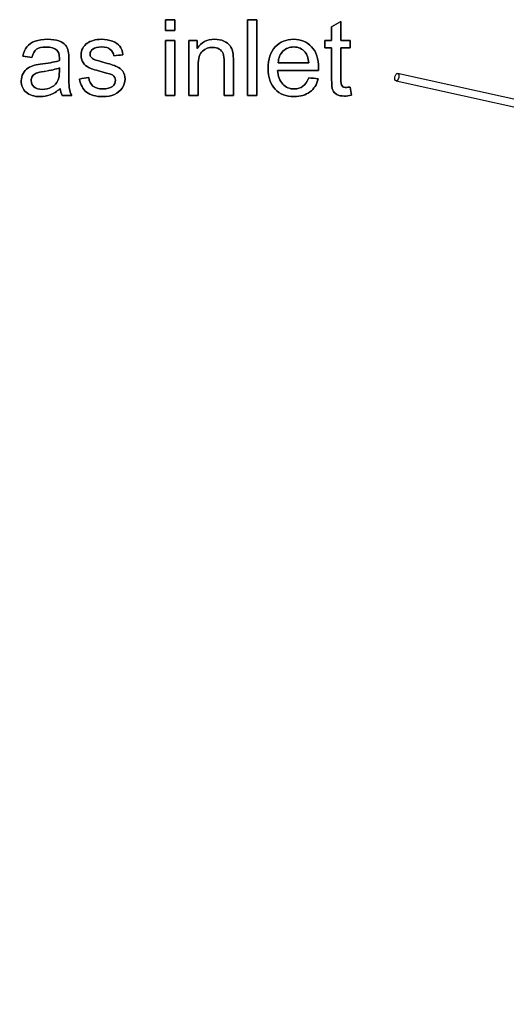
# Model space of a CAD drawing. Header units: inches. Extents: x 0 to 29700, y -16 to 21000.
# Tile 348 of 376: x 20992 to 21635, y 16388 to 17689. Entities that reach past the tile are written whole.
import ezdxf

# ---------------------------------------------------------------- set-up
doc = ezdxf.new("R2010")
doc.units = ezdxf.units.IN
doc.layers.add('1', color=7, linetype='Continuous', true_color=0xffffff)
doc.layers.add('254', color=7, linetype='Continuous', true_color=0xffffff)
doc.styles.add('latin_extended', font='simplex.shx')
doc.dimstyles.get("Standard").update_dxf_attribs({"dimtxt": 0.18, "dimasz": 0.18, "dimexe": 0.18, "dimexo": 0.0625, "dimgap": 0.09, "dimtad": 0, "dimtih": 1, "dimtoh": 1, "dimdec": 4, "dimzin": 0, "dimdsep": 46, "dimtxsty": 'Standard', "dimcen": 0.09, "dimadec": 0, "dimazin": 0, "dimtfac": 1, "dimtdec": 4, "dimtofl": 0, "dimtmove": 0, "dimatfit": 3, "dimfxl": 1, "dimtolj": 1, "dimtzin": 0, "dimarcsym": 0})

# ---------------------------------------------------------------- blocks, each defined once
blk = doc.blocks.new('_U5')
at = {"layer": '254', "color": 3, "linetype": 'Continuous', "lineweight": 13, "transparency": 16777216}
for p, q in [((27220.4, 17368.7), (27220.4, 13173.7)), ((18363.9, 15513.2), (18363.9, 13173.7)), ((18538.9, 13223.7), (27045.4, 13223.7))]:
    blk.add_line(p, q, dxfattribs=at)
at = {"layer": '254', "color": 3, "transparency": 16777216}
for points in [[(18538.9, 13252.9), (18538.9, 13194.5), (18363.9, 13223.7)], [(27045.4, 13194.5), (27045.4, 13252.9), (27220.4, 13223.7)]]:
    blk.add_solid(points, dxfattribs=at)
at = {"layer": 'Defpoints', "color": 0, "transparency": 16777216}
for p in [(27220.4, 17418.7), (18363.9, 15563.2), (27220.4, 13223.7)]:
    blk.add_point(p, dxfattribs=at)
at = {"layer": '254', "color": 2, "lineweight": 13, "transparency": 16777216, "insert": (22483.8, 13486.2), "char_height": 175, "attachment_point": 1, "style": 'latin_extended'}
blk.add_mtext('\\A1;8857', dxfattribs=at)

msp = doc.modelspace()

# ---------------------------------------------------------------- linework, layer by layer
at = {"layer": '1', "color": 2, "linetype": 'Continuous', "lineweight": 25}
for points, knots in [([(21184.894, 17688.692), (21184.894, 17683.984), (21184.894, 17679.277), (21184.894, 17674.57), (21188.987, 17674.57), (21193.08, 17674.57), (21197.173, 17674.57), (21197.173, 17679.277), (21197.173, 17683.984), (21197.173, 17688.692), (21193.08, 17688.692), (21188.987, 17688.692), (21184.894, 17688.692)], [0, 0, 0, 0, 0.26744186, 0.26744186, 0.26744186, 0.5, 0.5, 0.5, 0.76744186, 0.76744186, 0.76744186, 1, 1, 1, 1]), ([(21293.259, 17688.692), (21293.259, 17655.358), (21293.259, 17622.025), (21293.259, 17588.692), (21297.353, 17588.692), (21301.446, 17588.692), (21305.539, 17588.692), (21305.539, 17622.025), (21305.539, 17655.358), (21305.539, 17688.692), (21301.446, 17688.692), (21297.353, 17688.692), (21293.259, 17688.692)], [0, 0, 0, 0, 0.44531784, 0.44531784, 0.44531784, 0.5, 0.5, 0.5, 0.94531784, 0.94531784, 0.94531784, 1, 1, 1, 1]), ([(21430.839, 17588.819), (21430.251, 17592.435), (21429.663, 17596.051), (21429.074, 17599.666), (21426.849, 17599.359), (21425.058, 17599.206), (21421.86, 17599.206), (21420.479, 17599.487), (21419.481, 17600.076), (21418.509, 17600.664), (21417.818, 17601.457), (21417.383, 17602.48), (21416.948, 17603.478), (21416.718, 17605.729), (21416.718, 17623.347), (21416.718, 17637.459), (21416.718, 17651.572), (21420.837, 17651.572), (21424.956, 17651.572), (21429.074, 17651.572), (21429.074, 17654.761), (21429.074, 17657.951), (21429.074, 17661.14), (21424.956, 17661.14), (21420.837, 17661.14), (21416.718, 17661.14), (21416.718, 17669.573), (21416.718, 17678.007), (21416.718, 17686.44), (21412.651, 17683.984), (21408.583, 17681.529), (21404.516, 17679.073), (21404.516, 17673.095), (21404.516, 17667.117), (21404.516, 17661.14), (21401.514, 17661.14), (21398.512, 17661.14), (21395.511, 17661.14), (21395.511, 17657.951), (21395.511, 17654.761), (21395.511, 17651.572), (21398.512, 17651.572), (21401.514, 17651.572), (21404.516, 17651.572), (21404.516, 17637.681), (21404.516, 17623.79), (21404.516, 17602.531), (21405.027, 17597.696), (21407.032, 17593.121), (21408.737, 17591.25), (21413.648, 17588.436), (21417.102, 17587.745), (21424.29, 17587.745), (21427.386, 17588.103), (21430.839, 17588.819)], [0, 0, 0, 0, 0.03867612, 0.03867612, 0.03867612, 0.05775588, 0.05775588, 0.08284222, 0.08284222, 0.08284222, 0.09580559, 0.09580559, 0.09580559, 0.12302873, 0.12302873, 0.23264991, 0.23264991, 0.23264991, 0.27194996, 0.27194996, 0.27194996, 0.30238106, 0.30238106, 0.30238106, 0.34168111, 0.34168111, 0.34168111, 0.42215265, 0.42215265, 0.42215265, 0.46749019, 0.46749019, 0.46749019, 0.52452816, 0.52452816, 0.52452816, 0.55316919, 0.55316919, 0.55316919, 0.58360029, 0.58360029, 0.58360029, 0.61224132, 0.61224132, 0.61224132, 0.74478747, 0.74478747, 0.81508818, 0.81508818, 0.88605215, 0.88605215, 0.95701611, 0.95701611, 1, 1, 1, 1]), ([(21032.603, 17589.438), (21036.8, 17591.02), (21041.175, 17593.757), (21045.728, 17597.62), (21046.086, 17594.217), (21046.905, 17591.224), (21048.184, 17588.692), (21052.456, 17588.692), (21056.728, 17588.692), (21061.001, 17588.692), (21059.466, 17591.454), (21058.417, 17594.371), (21057.393, 17600.412), (21057.112, 17607.622), (21057.112, 17624.515), (21057.112, 17629.972), (21057.112, 17640.879), (21056.907, 17644.639), (21056.498, 17646.737), (21055.782, 17650.114), (21054.503, 17652.877), (21050.883, 17657.313), (21048.03, 17659.119), (21040.282, 17662.044), (21035.265, 17662.777), (21022.858, 17662.777), (21017.358, 17661.907), (21007.913, 17658.519), (21004.285, 17656.075), (21001.804, 17652.902), (20999.297, 17649.756), (20997.506, 17645.612), (20996.406, 17640.47), (21000.405, 17639.924), (21004.405, 17639.378), (21008.404, 17638.832), (21009.734, 17643.974), (21011.755, 17647.556), (21017.281, 17651.598), (21021.528, 17652.595), (21033.5, 17652.595), (21038.156, 17651.214), (21043.617, 17646.419), (21044.782, 17642.874), (21044.782, 17637.425), (21044.756, 17636.351), (21044.705, 17634.662), (21040.023, 17633.025), (21032.707, 17631.618), (21017.945, 17629.863), (21014.313, 17629.239), (21011.883, 17628.599), (21008.609, 17627.679), (21005.667, 17626.348), (21000.46, 17622.775), (20998.325, 17620.439), (20995.112, 17614.575), (20994.283, 17611.332), (20994.283, 17601.738), (20996.432, 17596.775), (21004.976, 17588.999), (21011.09, 17587.054), (21023.881, 17587.054), (21028.384, 17587.847), (21032.603, 17589.438)], [0, 0, 0, 0, 0.07650394, 0.07650394, 0.07650394, 0.12233479, 0.12233479, 0.12233479, 0.18542425, 0.18542425, 0.18542425, 0.23108976, 0.23108976, 0.27682058, 0.27682058, 0.29864587, 0.29864587, 0.32043707, 0.32043707, 0.32043707, 0.35130399, 0.35130399, 0.38195844, 0.38195844, 0.41279066, 0.41279066, 0.44375028, 0.44375028, 0.4749126, 0.4749126, 0.4749126, 0.51520845, 0.51520845, 0.51520845, 0.55089076, 0.55089076, 0.55089076, 0.58802562, 0.58802562, 0.62516048, 0.62516048, 0.66492436, 0.66492436, 0.69417679, 0.69417679, 0.69671399, 0.69671399, 0.69671399, 0.76089567, 0.76089567, 0.79241422, 0.79241422, 0.79241422, 0.82041888, 0.82041888, 0.84829607, 0.84829607, 0.875987, 0.875987, 0.92354316, 0.92354316, 0.97109931, 0.97109931, 1, 1, 1, 1]), ([(21083.385, 17612.227), (21079.334, 17611.587), (21075.284, 17610.948), (21071.233, 17610.308), (21072.589, 17602.634), (21075.736, 17596.827), (21085.61, 17588.999), (21092.799, 17587.054), (21107.892, 17587.054), (21112.983, 17588.052), (21121.988, 17591.992), (21125.442, 17594.78), (21130.188, 17602.027), (21131.402, 17605.883), (21131.402, 17614.146), (21130.43, 17617.65), (21128.46, 17620.464), (21126.516, 17623.304), (21123.804, 17625.453), (21116.939, 17628.373), (21110.885, 17630.288), (21096.195, 17634.231), (21092.594, 17635.302), (21091.366, 17635.762), (21089.217, 17636.632), (21087.657, 17637.707), (21086.659, 17639.037), (21085.662, 17640.316), (21085.15, 17641.749), (21085.15, 17645.842), (21086.352, 17648.016), (21091.178, 17651.764), (21095.204, 17652.672), (21105.616, 17652.672), (21109.299, 17651.623), (21114.541, 17647.45), (21116.13, 17644.537), (21116.667, 17640.802), (21120.666, 17641.348), (21124.666, 17641.894), (21128.665, 17642.439), (21127.897, 17647.121), (21126.49, 17650.856), (21122.409, 17656.467), (21119.225, 17658.684), (21110.63, 17661.958), (21105.641, 17662.777), (21096.176, 17662.777), (21092.645, 17662.291), (21086.052, 17660.298), (21083.436, 17659.119), (21081.543, 17657.712), (21078.985, 17655.895), (21076.964, 17653.619), (21075.506, 17650.856), (21074.022, 17648.119), (21073.28, 17645.125), (21073.28, 17638.346), (21074.175, 17635.097), (21077.775, 17629.235), (21080.417, 17626.937), (21087.366, 17623.616), (21093.618, 17621.667), (21109.299, 17617.702), (21113.469, 17616.32), (21117.571, 17613.648), (21118.79, 17611.46), (21118.79, 17605.576), (21117.409, 17602.89), (21111.971, 17598.272), (21107.764, 17597.159), (21096.534, 17597.159), (21092.185, 17598.438), (21085.971, 17603.634), (21084.05, 17607.366), (21083.385, 17612.227)], [0, 0, 0, 0, 0.04048951, 0.04048951, 0.04048951, 0.10713507, 0.10713507, 0.17378063, 0.17378063, 0.21398528, 0.21398528, 0.25418994, 0.25418994, 0.29419666, 0.29419666, 0.33495352, 0.33495352, 0.33495352, 0.36752383, 0.36752383, 0.40018235, 0.40018235, 0.42284402, 0.42284402, 0.42284402, 0.43935576, 0.43935576, 0.43935576, 0.45256377, 0.45256377, 0.47344095, 0.47344095, 0.49445695, 0.49445695, 0.51232055, 0.51232055, 0.52999349, 0.52999349, 0.52999349, 0.56186032, 0.56186032, 0.56186032, 0.59371819, 0.59371819, 0.62538692, 0.62538692, 0.65705566, 0.65705566, 0.67816815, 0.67816815, 0.69923584, 0.69923584, 0.69923584, 0.72293913, 0.72293913, 0.72293913, 0.74690676, 0.74690676, 0.77334724, 0.77334724, 0.80005965, 0.80005965, 0.82669612, 0.82669612, 0.84644661, 0.84644661, 0.87468024, 0.87468024, 0.90602215, 0.90602215, 0.93753622, 0.93753622, 0.96890705, 0.96890705, 1, 1, 1, 1]), ([(21184.894, 17661.14), (21184.894, 17636.99), (21184.894, 17612.841), (21184.894, 17588.692), (21188.987, 17588.692), (21193.08, 17588.692), (21197.173, 17588.692), (21197.173, 17612.841), (21197.173, 17636.99), (21197.173, 17661.14), (21193.08, 17661.14), (21188.987, 17661.14), (21184.894, 17661.14)], [0, 0, 0, 0, 0.42753623, 0.42753623, 0.42753623, 0.5, 0.5, 0.5, 0.92753623, 0.92753623, 0.92753623, 1, 1, 1, 1]), ([(21215.848, 17661.14), (21215.848, 17636.99), (21215.848, 17612.841), (21215.848, 17588.692), (21219.941, 17588.692), (21224.035, 17588.692), (21228.128, 17588.692), (21228.128, 17601.883), (21228.128, 17615.075), (21228.128, 17637.528), (21230.021, 17643.821), (21237.63, 17650.459), (21242.147, 17652.135), (21250.64, 17652.135), (21253.479, 17651.393), (21258.372, 17648.437), (21260.054, 17646.456), (21261.001, 17643.974), (21261.973, 17641.493), (21262.433, 17637.758), (21262.433, 17618.077), (21262.433, 17603.384), (21262.433, 17588.692), (21266.526, 17588.692), (21270.619, 17588.692), (21274.713, 17588.692), (21274.713, 17603.538), (21274.713, 17618.384), (21274.713, 17638.909), (21274.482, 17642.9), (21274.047, 17645.177), (21273.305, 17648.681), (21272.026, 17651.7), (21268.382, 17656.782), (21265.656, 17658.837), (21258.349, 17662.006), (21254.324, 17662.777), (21239.895, 17662.777), (21232.221, 17658.786), (21226.9, 17650.83), (21226.9, 17654.267), (21226.9, 17657.703), (21226.9, 17661.14), (21223.216, 17661.14), (21219.532, 17661.14), (21215.848, 17661.14)], [0, 0, 0, 0, 0.16413715, 0.16413715, 0.16413715, 0.19195701, 0.19195701, 0.19195701, 0.28161809, 0.28161809, 0.34456051, 0.34456051, 0.40726343, 0.40726343, 0.44660644, 0.44660644, 0.48564964, 0.48564964, 0.48564964, 0.5169313, 0.5169313, 0.60906513, 0.60906513, 0.60906513, 0.64134315, 0.64134315, 0.64134315, 0.75841821, 0.75841821, 0.80320397, 0.80320397, 0.80320397, 0.82968334, 0.82968334, 0.85633964, 0.85633964, 0.88292838, 0.88292838, 0.94403582, 0.94403582, 0.94403582, 0.97104607, 0.97104607, 0.97104607, 1, 1, 1, 1]), ([(21386.864, 17610.462), (21382.634, 17610.982), (21378.405, 17611.502), (21374.175, 17612.022), (21372.308, 17606.829), (21369.775, 17603.069), (21366.603, 17600.69), (21363.405, 17598.336), (21359.568, 17597.159), (21349.028, 17597.159), (21343.963, 17599.257), (21335.892, 17607.737), (21333.628, 17613.813), (21333.167, 17621.769), (21351.177, 17621.769), (21369.187, 17621.769), (21387.197, 17621.769), (21387.248, 17623.227), (21387.273, 17624.327), (21387.273, 17637.016), (21384.203, 17646.277), (21371.924, 17659.477), (21363.994, 17662.777), (21344.321, 17662.777), (21336.16, 17659.4), (21323.625, 17645.944), (21320.479, 17636.479), (21320.479, 17612.508), (21323.574, 17603.376), (21336.02, 17590.315), (21344.398, 17587.054), (21363.405, 17587.054), (21370.312, 17589.101), (21381.143, 17597.275), (21384.843, 17603.043), (21386.864, 17610.462)], [0, 0, 0, 0, 0.02439208, 0.02439208, 0.02439208, 0.05076713, 0.05076713, 0.05076713, 0.07419327, 0.07419327, 0.10560559, 0.10560559, 0.13691876, 0.13691876, 0.13691876, 0.23466064, 0.23466064, 0.23466064, 0.24058627, 0.24058627, 0.33962896, 0.33962896, 0.43867165, 0.43867165, 0.54112057, 0.54112057, 0.64356949, 0.64356949, 0.74278998, 0.74278998, 0.84221457, 0.84221457, 0.92122591, 0.92122591, 1, 1, 1, 1]), ([(21374.303, 17631.874), (21360.821, 17631.874), (21347.34, 17631.874), (21333.858, 17631.874), (21334.267, 17638.193), (21336.391, 17643.232), (21344.053, 17650.792), (21348.824, 17652.672), (21360.668, 17652.672), (21365.759, 17650.319), (21372.197, 17642.534), (21373.766, 17637.962), (21374.303, 17631.874)], [0, 0, 0, 0, 0.38716306, 0.38716306, 0.38716306, 0.54812336, 0.54812336, 0.7085481, 0.7085481, 0.88574451, 0.88574451, 1, 1, 1, 1]), ([(21024.65, 17620.402), (21033.551, 17621.692), (21040.254, 17623.227), (21044.705, 17625.044), (21044.705, 17623.543), (21044.705, 17622.042), (21044.705, 17615.143), (21044.04, 17611.05), (21042.735, 17608.262), (21040.995, 17604.68), (21038.284, 17601.841), (21030.916, 17597.696), (21026.721, 17596.673), (21017.204, 17596.673), (21013.597, 17597.748), (21008.647, 17602.136), (21007.381, 17604.859), (21007.381, 17610.257), (21007.969, 17612.201), (21010.209, 17615.714), (21011.858, 17617.036), (21013.93, 17617.957), (21016.027, 17618.853), (21019.609, 17619.671), (21024.65, 17620.402)], [0, 0, 0, 0, 0.16673068, 0.16673068, 0.16673068, 0.20312128, 0.20312128, 0.3340034, 0.3340034, 0.3340034, 0.4399845, 0.4399845, 0.5459656, 0.5459656, 0.65309244, 0.65309244, 0.75967285, 0.75967285, 0.82878358, 0.82878358, 0.89718377, 0.89718377, 0.89718377, 1, 1, 1, 1])]:
    msp.add_open_spline(points, degree=3, knots=knots, dxfattribs=at)
at = {"layer": '254', "color": 2, "linetype": 'Continuous', "lineweight": 25}
for p, q in [((22495.806, 17395.983), (21491.776, 17617.567)), ((21489.621, 17607.802), (22493.651, 17386.218))]:
    msp.add_line(p, q, dxfattribs=at)
msp.add_ellipse((21490.699, 17612.685), major_axis=(1.078, 4.883), ratio=0.51560685, dxfattribs=at)
for points in [[(21184.894, 17688.692), (21184.894, 17683.984), (21184.894, 17679.277), (21184.894, 17674.57)], [(21197.173, 17688.692), (21193.08, 17688.692), (21188.987, 17688.692), (21184.894, 17688.692)], [(21197.173, 17674.57), (21197.173, 17679.277), (21197.173, 17683.984), (21197.173, 17688.692)], [(21293.259, 17688.692), (21293.259, 17655.358), (21293.259, 17622.025), (21293.259, 17588.692)], [(21305.539, 17688.692), (21301.446, 17688.692), (21297.353, 17688.692), (21293.259, 17688.692)], [(21305.539, 17588.692), (21305.539, 17622.025), (21305.539, 17655.358), (21305.539, 17688.692)], [(21416.718, 17686.44), (21412.651, 17683.984), (21408.583, 17681.529), (21404.516, 17679.073)], [(21416.718, 17661.14), (21416.718, 17669.573), (21416.718, 17678.007), (21416.718, 17686.44)], [(21184.894, 17674.57), (21188.987, 17674.57), (21193.08, 17674.57), (21197.173, 17674.57)], [(21404.516, 17679.073), (21404.516, 17673.095), (21404.516, 17667.117), (21404.516, 17661.14)], [(21081.543, 17657.712), (21078.985, 17655.895), (21076.964, 17653.619), (21075.506, 17650.856)], [(21184.894, 17661.14), (21184.894, 17636.99), (21184.894, 17612.841), (21184.894, 17588.692)], [(21197.173, 17661.14), (21193.08, 17661.14), (21188.987, 17661.14), (21184.894, 17661.14)], [(21197.173, 17588.692), (21197.173, 17612.841), (21197.173, 17636.99), (21197.173, 17661.14)], [(21215.848, 17661.14), (21215.848, 17636.99), (21215.848, 17612.841), (21215.848, 17588.692)], [(21226.9, 17661.14), (21223.216, 17661.14), (21219.532, 17661.14), (21215.848, 17661.14)], [(21226.9, 17650.83), (21226.9, 17654.267), (21226.9, 17657.703), (21226.9, 17661.14)], [(21404.516, 17661.14), (21401.514, 17661.14), (21398.512, 17661.14), (21395.511, 17661.14)], [(21395.511, 17661.14), (21395.511, 17657.951), (21395.511, 17654.761), (21395.511, 17651.572)], [(21429.074, 17661.14), (21424.956, 17661.14), (21420.837, 17661.14), (21416.718, 17661.14)], [(21429.074, 17651.572), (21429.074, 17654.761), (21429.074, 17657.951), (21429.074, 17661.14)], [(21001.804, 17652.902), (20999.297, 17649.756), (20997.506, 17645.612), (20996.406, 17640.47)], [(21116.667, 17640.802), (21120.666, 17641.348), (21124.666, 17641.894), (21128.665, 17642.439)], [(21395.511, 17651.572), (21398.512, 17651.572), (21401.514, 17651.572), (21404.516, 17651.572)], [(21416.718, 17651.572), (21420.837, 17651.572), (21424.956, 17651.572), (21429.074, 17651.572)], [(20996.406, 17640.47), (21000.405, 17639.924), (21004.405, 17639.378), (21008.404, 17638.832)], [(21091.366, 17635.762), (21089.217, 17636.632), (21087.657, 17637.707), (21086.659, 17639.037)], [(21374.303, 17631.874), (21360.821, 17631.874), (21347.34, 17631.874), (21333.858, 17631.874)], [(21013.93, 17617.957), (21016.027, 17618.853), (21019.609, 17619.671), (21024.649, 17620.413)], [(21024.649, 17620.413), (21033.551, 17621.692), (21040.254, 17623.227), (21044.705, 17625.044)], [(21333.167, 17621.769), (21351.177, 17621.769), (21369.187, 17621.769), (21387.197, 17621.769)], [(21083.385, 17612.227), (21079.334, 17611.587), (21075.284, 17610.948), (21071.233, 17610.308)], [(21374.175, 17612.022), (21372.308, 17606.829), (21369.775, 17603.069), (21366.603, 17600.69)], [(21386.864, 17610.462), (21382.634, 17610.982), (21378.405, 17611.502), (21374.175, 17612.022)], [(21032.605, 17589.433), (21036.8, 17591.02), (21041.175, 17593.757), (21045.728, 17597.62)], [(21045.728, 17597.62), (21046.086, 17594.217), (21046.905, 17591.224), (21048.184, 17588.692)], [(21419.481, 17600.076), (21418.509, 17600.664), (21417.818, 17601.457), (21417.383, 17602.48)], [(21430.839, 17588.819), (21430.251, 17592.435), (21429.663, 17596.051), (21429.074, 17599.666)], [(21048.184, 17588.692), (21052.456, 17588.692), (21056.728, 17588.692), (21061.001, 17588.692)], [(21184.894, 17588.692), (21188.987, 17588.692), (21193.08, 17588.692), (21197.173, 17588.692)], [(21215.848, 17588.692), (21219.941, 17588.692), (21224.035, 17588.692), (21228.128, 17588.692)], [(21262.433, 17588.692), (21266.526, 17588.692), (21270.619, 17588.692), (21274.713, 17588.692)], [(21293.259, 17588.692), (21297.353, 17588.692), (21301.446, 17588.692), (21305.539, 17588.692)]]:
    msp.add_open_spline(points, degree=3, dxfattribs=at)
for points, knots in [([(21056.498, 17646.737), (21055.782, 17650.114), (21054.503, 17652.877), (21050.883, 17657.313), (21048.03, 17659.119), (21040.282, 17662.044), (21035.265, 17662.777), (21022.858, 17662.777), (21017.358, 17661.907), (21007.913, 17658.519), (21004.285, 17656.075), (21001.804, 17652.902)], [0, 0, 0, 0, 0.19981754, 0.19981754, 0.39825966, 0.39825966, 0.59785254, 0.59785254, 0.79827019, 0.79827019, 1, 1, 1, 1]), ([(21128.665, 17642.439), (21127.897, 17647.121), (21126.49, 17650.856), (21122.409, 17656.467), (21119.225, 17658.684), (21110.63, 17661.958), (21105.641, 17662.777), (21096.176, 17662.777), (21092.645, 17662.291), (21086.052, 17660.298), (21083.436, 17659.119), (21081.543, 17657.712)], [0, 0, 0, 0, 0.23190349, 0.23190349, 0.46243028, 0.46243028, 0.69295707, 0.69295707, 0.8466416, 0.8466416, 1, 1, 1, 1]), ([(21274.047, 17645.177), (21273.305, 17648.681), (21272.026, 17651.7), (21268.382, 17656.782), (21265.656, 17658.837), (21258.349, 17662.006), (21254.324, 17662.777), (21239.895, 17662.777), (21232.221, 17658.786), (21226.9, 17650.83)], [0, 0, 0, 0, 0.18802122, 0.18802122, 0.37729873, 0.37729873, 0.56609645, 0.56609645, 1, 1, 1, 1]), ([(21387.197, 17621.769), (21387.248, 17623.227), (21387.273, 17624.327), (21387.273, 17637.016), (21384.203, 17646.277), (21371.924, 17659.477), (21363.994, 17662.777), (21344.321, 17662.777), (21336.16, 17659.4), (21323.625, 17645.944), (21320.479, 17636.479), (21320.479, 17612.508), (21323.574, 17603.376), (21336.02, 17590.315), (21344.398, 17587.054), (21363.405, 17587.054), (21370.312, 17589.101), (21381.143, 17597.275), (21384.843, 17603.043), (21386.864, 17610.462)], [0, 0, 0, 0, 0.00774249, 0.00774249, 0.13715265, 0.13715265, 0.26656281, 0.26656281, 0.40042358, 0.40042358, 0.53428436, 0.53428436, 0.66392683, 0.66392683, 0.793836, 0.793836, 0.89707299, 0.89707299, 1, 1, 1, 1]), ([(21008.404, 17638.832), (21009.734, 17643.974), (21011.755, 17647.556), (21017.281, 17651.598), (21021.528, 17652.595), (21033.5, 17652.595), (21038.156, 17651.214), (21043.617, 17646.419), (21044.782, 17642.874), (21044.782, 17637.425), (21044.756, 17636.351), (21044.705, 17634.662)], [0, 0, 0, 0, 0.25465667, 0.25465667, 0.50931335, 0.50931335, 0.78199882, 0.78199882, 0.98260084, 0.98260084, 1, 1, 1, 1]), ([(21061.001, 17588.692), (21059.466, 17591.454), (21058.417, 17594.371), (21057.393, 17600.412), (21057.112, 17607.622), (21057.112, 17624.515), (21057.112, 17629.972), (21057.112, 17640.879), (21056.907, 17644.639), (21056.498, 17646.737)], [0, 0, 0, 0, 0.33823092, 0.33823092, 0.67694555, 0.67694555, 0.83859907, 0.83859907, 1, 1, 1, 1]), ([(21075.506, 17650.856), (21074.022, 17648.119), (21073.28, 17645.125), (21073.28, 17638.346), (21074.175, 17635.097), (21077.775, 17629.235), (21080.417, 17626.937), (21087.366, 17623.616), (21093.618, 17621.667), (21109.299, 17617.702), (21113.469, 17616.32), (21117.571, 17613.648), (21118.79, 17611.46), (21118.79, 17605.576), (21117.409, 17602.89), (21111.971, 17598.272), (21107.764, 17597.159), (21096.534, 17597.159), (21092.185, 17598.438), (21085.971, 17603.634), (21084.05, 17607.366), (21083.385, 17612.227)], [0, 0, 0, 0, 0.08650673, 0.08650673, 0.18193876, 0.18193876, 0.27835227, 0.27835227, 0.37449169, 0.37449169, 0.44577744, 0.44577744, 0.54768149, 0.54768149, 0.66080434, 0.66080434, 0.77454855, 0.77454855, 0.88777574, 0.88777574, 1, 1, 1, 1]), ([(21086.659, 17639.037), (21085.662, 17640.316), (21085.15, 17641.749), (21085.15, 17645.842), (21086.352, 17648.016), (21091.178, 17651.764), (21095.204, 17652.672), (21105.616, 17652.672), (21109.299, 17651.623), (21114.541, 17647.45), (21116.13, 17644.537), (21116.667, 17640.802)], [0, 0, 0, 0, 0.1457231, 0.1457231, 0.37605961, 0.37605961, 0.60792769, 0.60792769, 0.80501556, 0.80501556, 1, 1, 1, 1]), ([(21228.128, 17588.692), (21228.128, 17601.883), (21228.128, 17615.075), (21228.128, 17637.528), (21230.021, 17643.821), (21237.63, 17650.459), (21242.147, 17652.135), (21250.64, 17652.135), (21253.479, 17651.393), (21258.372, 17648.437), (21260.054, 17646.456), (21261.001, 17643.974)], [0, 0, 0, 0, 0.30528882, 0.30528882, 0.51960276, 0.51960276, 0.73310121, 0.73310121, 0.86706102, 0.86706102, 1, 1, 1, 1]), ([(21261.001, 17643.974), (21261.973, 17641.493), (21262.433, 17637.758), (21262.433, 17618.077), (21262.433, 17603.384), (21262.433, 17588.692)], [0, 0, 0, 0, 0.2534662, 0.2534662, 1, 1, 1, 1]), ([(21274.713, 17588.692), (21274.713, 17603.538), (21274.713, 17618.384), (21274.713, 17638.909), (21274.482, 17642.9), (21274.047, 17645.177)], [0, 0, 0, 0, 0.72330702, 0.72330702, 1, 1, 1, 1]), ([(21333.858, 17631.874), (21334.267, 17638.193), (21336.391, 17643.232), (21344.053, 17650.792), (21348.824, 17652.672), (21360.668, 17652.672), (21365.759, 17650.319), (21372.197, 17642.534), (21373.766, 17637.962), (21374.303, 17631.874)], [0, 0, 0, 0, 0.26264784, 0.26264784, 0.52442178, 0.52442178, 0.81356298, 0.81356298, 1, 1, 1, 1]), ([(21404.516, 17651.572), (21404.516, 17637.681), (21404.516, 17623.79), (21404.516, 17602.531), (21405.027, 17597.696), (21407.032, 17593.121), (21408.737, 17591.25), (21413.648, 17588.436), (21417.102, 17587.745), (21424.29, 17587.745), (21427.386, 17588.103), (21430.839, 17588.819)], [0, 0, 0, 0, 0.34182638, 0.34182638, 0.52312656, 0.52312656, 0.7061372, 0.7061372, 0.88914784, 0.88914784, 1, 1, 1, 1]), ([(21417.383, 17602.48), (21416.948, 17603.478), (21416.718, 17605.729), (21416.718, 17623.347), (21416.718, 17637.459), (21416.718, 17651.572)], [0, 0, 0, 0, 0.19893514, 0.19893514, 1, 1, 1, 1]), ([(21011.883, 17628.599), (21008.609, 17627.679), (21005.667, 17626.348), (21000.46, 17622.775), (20998.325, 17620.439), (20995.112, 17614.575), (20994.283, 17611.332), (20994.283, 17601.738), (20996.432, 17596.775), (21004.976, 17588.999), (21011.09, 17587.054), (21023.881, 17587.054), (21028.384, 17587.847), (21032.605, 17589.433)], [0, 0, 0, 0, 0.13490644, 0.13490644, 0.26919884, 0.26919884, 0.40259395, 0.40259395, 0.63168554, 0.63168554, 0.86077713, 0.86077713, 1, 1, 1, 1]), ([(21044.705, 17634.662), (21040.023, 17633.025), (21032.707, 17631.618), (21017.945, 17629.863), (21014.313, 17629.239), (21011.883, 17628.599)], [0, 0, 0, 0, 0.67065338, 0.67065338, 1, 1, 1, 1]), ([(21128.46, 17620.464), (21126.516, 17623.304), (21123.804, 17625.453), (21116.939, 17628.373), (21110.885, 17630.288), (21096.195, 17634.231), (21092.594, 17635.302), (21091.366, 17635.762)], [0, 0, 0, 0, 0.37057837, 0.37057837, 0.74216025, 0.74216025, 1, 1, 1, 1]), ([(21042.735, 17608.262), (21040.995, 17604.68), (21038.284, 17601.841), (21030.916, 17597.696), (21026.721, 17596.673), (21017.204, 17596.673), (21013.597, 17597.748), (21008.647, 17602.136), (21007.381, 17604.859), (21007.381, 17610.257), (21007.969, 17612.201), (21010.209, 17615.714), (21011.858, 17617.036), (21013.93, 17617.957)], [0, 0, 0, 0, 0.18818323, 0.18818323, 0.37636645, 0.37636645, 0.56658409, 0.56658409, 0.75583147, 0.75583147, 0.87854657, 0.87854657, 1, 1, 1, 1]), ([(21044.705, 17625.044), (21044.705, 17623.543), (21044.705, 17622.042), (21044.705, 17615.143), (21044.04, 17611.05), (21042.735, 17608.262)], [0, 0, 0, 0, 0.21755253, 0.21755253, 1, 1, 1, 1]), ([(21071.233, 17610.308), (21072.589, 17602.634), (21075.736, 17596.827), (21085.61, 17588.999), (21092.799, 17587.054), (21107.892, 17587.054), (21112.983, 17588.052), (21121.988, 17591.992), (21125.442, 17594.78), (21130.188, 17602.027), (21131.402, 17605.883), (21131.402, 17614.146), (21130.43, 17617.65), (21128.46, 17620.464)], [0, 0, 0, 0, 0.22632837, 0.22632837, 0.45265673, 0.45265673, 0.58919178, 0.58919178, 0.72572683, 0.72572683, 0.8615897, 0.8615897, 1, 1, 1, 1]), ([(21366.603, 17600.69), (21363.405, 17598.336), (21359.568, 17597.159), (21349.028, 17597.159), (21343.963, 17599.257), (21335.892, 17607.737), (21333.628, 17613.813), (21333.167, 17621.769)], [0, 0, 0, 0, 0.2719175, 0.2719175, 0.63653414, 0.63653414, 1, 1, 1, 1]), ([(21429.074, 17599.666), (21426.849, 17599.359), (21425.058, 17599.206), (21421.86, 17599.206), (21420.479, 17599.487), (21419.481, 17600.076)], [0, 0, 0, 0, 0.432, 0.432, 1, 1, 1, 1])]:
    msp.add_open_spline(points, degree=3, knots=knots, dxfattribs=at)

# ---------------------------------------------------------------- dimensions: what is measured, and where the dimension line sits
at = {"layer": '254', "color": 2, "linetype": 'Continuous', "lineweight": 13}
dim = msp.add_linear_dim(base=(27220.427, 13223.692), p1=(18363.86, 15563.186), p2=(27220.427, 17418.716), dimstyle='Standard', override={"dimscale": 50, "dimtxt": 3.5, "dimasz": 3.5, "dimexe": 1, "dimexo": 1, "dimgap": 1.75, "dimtad": 1, "dimtih": 1, "dimtoh": 0, "dimdec": 0, "dimlfac": 1, "dimzin": 8, "dimdsep": 46, "dimlunit": 2, "dimtxsty": 'latin_extended', "dimsah": 1, "dimse1": 0, "dimse2": 0, "dimsd1": 0, "dimsd2": 0, "dimclrd": 3, "dimclre": 3, "dimclrt": 2, "dimtol": 0, "dimtm": -0.1, "dimtfac": 0.714286, "dimtdec": 3, "dimtofl": 1, "dimtmove": 0, "dimtzin": 8, "dimlwd": 13, "dimlwe": 13}, dxfattribs=at)
dim.commit()
dim.dimension.update_dxf_attribs({"geometry": '_U5', "text_midpoint": (22792.144, 13223.692), "dimtype": 160})

doc.saveas('drawing.dxf')
